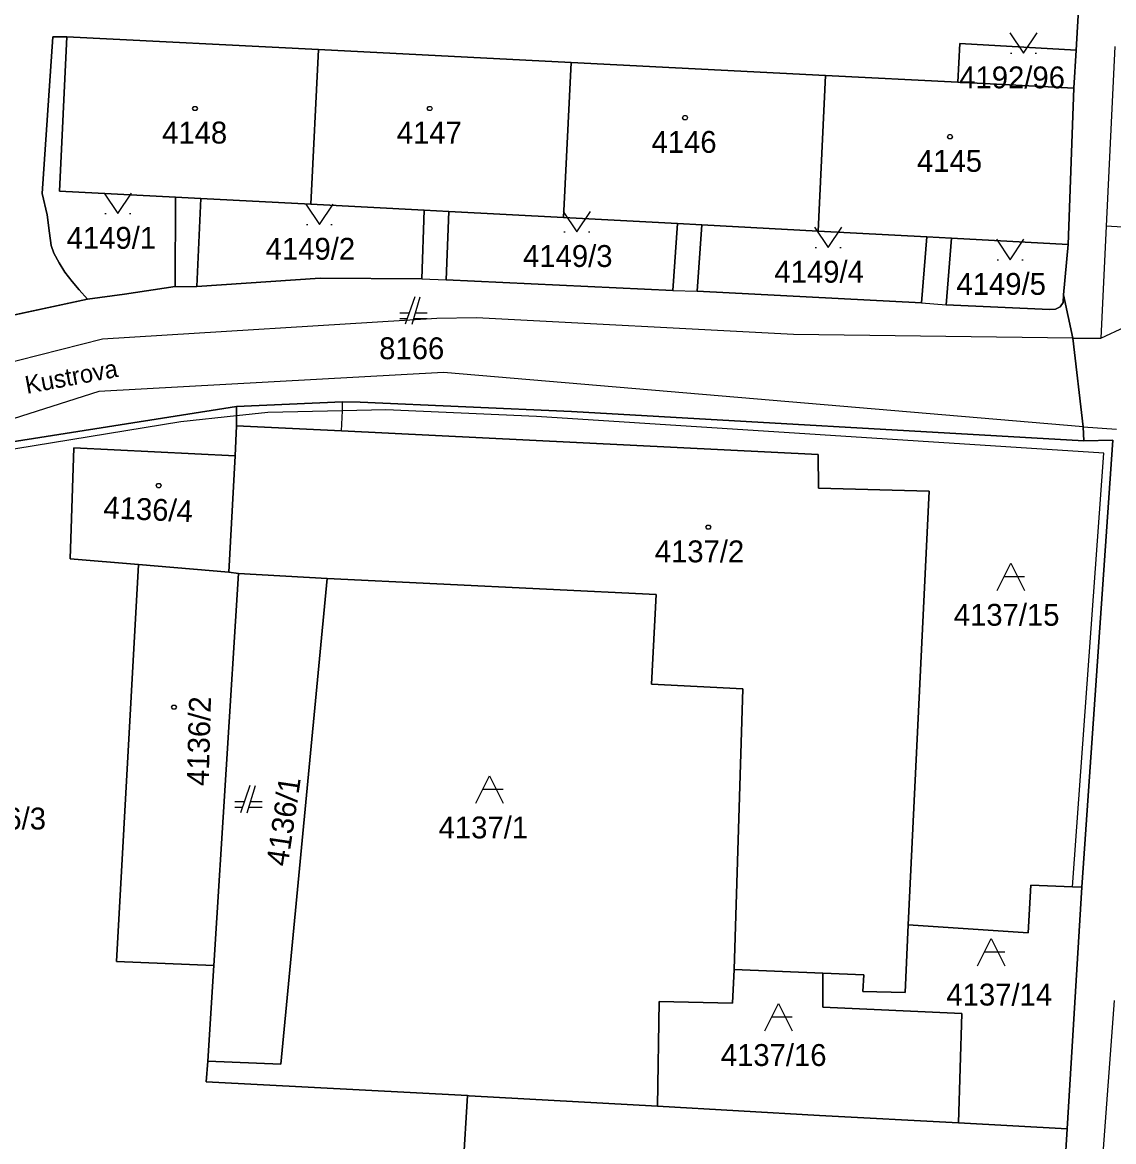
# Model space of a CAD drawing. Extents: x -263587 to -261993, y -1238795 to -1236748.
# Drawn here: x -262967.6 to -262887.7, y -1237873.1 to -1237791.2 of the extents above; entities that cross this region are included whole.
import ezdxf

# ---------------------------------------------------------------- set-up
doc = ezdxf.new("R2010")
doc.units = 0
doc.layers.add('Vrstva 1', color=7, linetype='Continuous')

msp = doc.modelspace()

# ---------------------------------------------------------------- linework, layer by layer
at = {"layer": 'Vrstva 1'}
for p, q in [((-262890.23, -1237789.36), (-262890.46, -1237793.21)), ((-262890.46, -1237793.21), (-262890.23, -1237789.36)), ((-262965.33, -1237792.23), (-262966.1, -1237803.7)), ((-262966.1, -1237803.7), (-262965.33, -1237792.23)), ((-262964.3, -1237792.23), (-262965.33, -1237792.23)), ((-262965.33, -1237792.23), (-262964.3, -1237792.23)), ((-262964.85, -1237803.54), (-262964.3, -1237792.23)), ((-262964.3, -1237792.23), (-262964.85, -1237803.54)), ((-262964.3, -1237792.23), (-262945.9, -1237793.17)), ((-262945.9, -1237793.17), (-262964.3, -1237792.23)), ((-262898.96, -1237792.72), (-262899.11, -1237795.57)), ((-262899.11, -1237795.57), (-262898.96, -1237792.72)), ((-262890.46, -1237793.21), (-262898.96, -1237792.72)), ((-262898.96, -1237792.72), (-262890.46, -1237793.21)), ((-262946.45, -1237804.49), (-262945.9, -1237793.17)), ((-262945.9, -1237793.17), (-262946.45, -1237804.49)), ((-262945.9, -1237793.17), (-262927.41, -1237794.12)), ((-262927.41, -1237794.12), (-262945.9, -1237793.17)), ((-262895.27, -1237793.44), (-262895.17, -1237793.44)), ((-262893.47, -1237793.44), (-262893.37, -1237793.44)), ((-262890.46, -1237793.21), (-262890.62, -1237796.01)), ((-262890.62, -1237796.01), (-262890.46, -1237793.21)), ((-262887.62, -1237792.95), (-262888.26, -1237806.1)), ((-262927.41, -1237794.12), (-262927.96, -1237805.47)), ((-262927.96, -1237805.47), (-262927.41, -1237794.12)), ((-262927.41, -1237794.12), (-262908.79, -1237795.08)), ((-262908.79, -1237795.08), (-262927.41, -1237794.12)), ((-262908.79, -1237795.08), (-262909.34, -1237806.45)), ((-262909.34, -1237806.45), (-262908.79, -1237795.08)), ((-262899.11, -1237795.57), (-262908.79, -1237795.08)), ((-262908.79, -1237795.08), (-262899.11, -1237795.57)), ((-262899.11, -1237795.57), (-262890.62, -1237796.01)), ((-262890.62, -1237796.01), (-262899.11, -1237795.57)), ((-262890.62, -1237796.01), (-262891.05, -1237807.43)), ((-262891.05, -1237807.43), (-262890.62, -1237796.01)), ((-262966.1, -1237803.7), (-262965.74, -1237805.26)), ((-262965.74, -1237805.26), (-262966.1, -1237803.7)), ((-262956.36, -1237803.98), (-262964.85, -1237803.54)), ((-262964.85, -1237803.54), (-262956.36, -1237803.98)), ((-262956.36, -1237803.98), (-262956.39, -1237810.51)), ((-262956.39, -1237810.51), (-262956.36, -1237803.98)), ((-262954.51, -1237804.07), (-262956.36, -1237803.98)), ((-262956.36, -1237803.98), (-262954.51, -1237804.07)), ((-262954.79, -1237810.5), (-262954.51, -1237804.07)), ((-262954.51, -1237804.07), (-262954.79, -1237810.5)), ((-262946.45, -1237804.49), (-262954.51, -1237804.07)), ((-262954.51, -1237804.07), (-262946.45, -1237804.49)), ((-262938.17, -1237804.93), (-262946.45, -1237804.49)), ((-262946.45, -1237804.49), (-262938.17, -1237804.93)), ((-262938.17, -1237804.93), (-262938.34, -1237809.96)), ((-262938.34, -1237809.96), (-262938.17, -1237804.93)), ((-262936.36, -1237805.03), (-262938.17, -1237804.93)), ((-262938.17, -1237804.93), (-262936.36, -1237805.03)), ((-262965.74, -1237805.26), (-262965.56, -1237806.6)), ((-262965.56, -1237806.6), (-262965.74, -1237805.26)), ((-262961.53, -1237805.18), (-262961.43, -1237805.18)), ((-262959.73, -1237805.18), (-262959.63, -1237805.18)), ((-262936.56, -1237810.01), (-262936.36, -1237805.03)), ((-262936.36, -1237805.03), (-262936.56, -1237810.01)), ((-262927.96, -1237805.47), (-262936.36, -1237805.03)), ((-262936.36, -1237805.03), (-262927.96, -1237805.47)), ((-262919.62, -1237805.91), (-262927.96, -1237805.47)), ((-262927.96, -1237805.47), (-262919.62, -1237805.91)), ((-262965.56, -1237806.6), (-262965.46, -1237807.51)), ((-262965.46, -1237807.51), (-262965.56, -1237806.6)), ((-262946.78, -1237805.98), (-262946.68, -1237805.98)), ((-262944.98, -1237805.98), (-262944.88, -1237805.98)), ((-262927.95, -1237806.51), (-262927.85, -1237806.51)), ((-262926.15, -1237806.51), (-262926.05, -1237806.51)), ((-262919.62, -1237805.91), (-262919.97, -1237810.79)), ((-262919.97, -1237810.79), (-262919.62, -1237805.91)), ((-262917.84, -1237806), (-262919.62, -1237805.91)), ((-262919.62, -1237805.91), (-262917.84, -1237806)), ((-262918.18, -1237810.85), (-262917.84, -1237806)), ((-262917.84, -1237806), (-262918.18, -1237810.85)), ((-262909.34, -1237806.45), (-262917.84, -1237806)), ((-262917.84, -1237806), (-262909.34, -1237806.45)), ((-262901.38, -1237806.88), (-262909.34, -1237806.45)), ((-262909.34, -1237806.45), (-262901.38, -1237806.88)), ((-262888.26, -1237806.1), (-262888.65, -1237814.29)), ((-262882.45, -1237806.44), (-262888.26, -1237806.1)), ((-262901.38, -1237806.88), (-262901.77, -1237811.7)), ((-262901.77, -1237811.7), (-262901.38, -1237806.88)), ((-262899.58, -1237806.97), (-262901.38, -1237806.88)), ((-262901.38, -1237806.88), (-262899.58, -1237806.97)), ((-262899.97, -1237811.84), (-262899.58, -1237806.97)), ((-262899.58, -1237806.97), (-262899.97, -1237811.84)), ((-262891.05, -1237807.43), (-262899.58, -1237806.97)), ((-262899.58, -1237806.97), (-262891.05, -1237807.43)), ((-262891.38, -1237811.13), (-262891.05, -1237807.43)), ((-262891.05, -1237807.43), (-262891.38, -1237811.13)), ((-262965.46, -1237807.51), (-262965.25, -1237808.06)), ((-262965.25, -1237808.06), (-262965.46, -1237807.51)), ((-262965.25, -1237808.06), (-262964.87, -1237808.78)), ((-262964.87, -1237808.78), (-262965.25, -1237808.06)), ((-262909.56, -1237807.66), (-262909.46, -1237807.66)), ((-262907.76, -1237807.66), (-262907.66, -1237807.66)), ((-262964.87, -1237808.78), (-262964.44, -1237809.45)), ((-262964.44, -1237809.45), (-262964.87, -1237808.78)), ((-262896.24, -1237808.55), (-262896.14, -1237808.55)), ((-262894.44, -1237808.55), (-262894.34, -1237808.55)), ((-262964.44, -1237809.45), (-262963.91, -1237810.14)), ((-262963.91, -1237810.14), (-262964.44, -1237809.45)), ((-262945.77, -1237809.9), (-262954.79, -1237810.5)), ((-262954.79, -1237810.5), (-262945.77, -1237809.9)), ((-262938.34, -1237809.96), (-262945.77, -1237809.9)), ((-262945.77, -1237809.9), (-262938.34, -1237809.96)), ((-262963.91, -1237810.14), (-262963.39, -1237810.76)), ((-262963.39, -1237810.76), (-262963.91, -1237810.14)), ((-262956.39, -1237810.51), (-262960.09, -1237811.06)), ((-262960.09, -1237811.06), (-262956.39, -1237810.51)), ((-262956.39, -1237810.51), (-262954.79, -1237810.5)), ((-262938.34, -1237809.96), (-262936.56, -1237810.01)), ((-262919.97, -1237810.79), (-262936.56, -1237810.01)), ((-262936.56, -1237810.01), (-262919.97, -1237810.79)), ((-262962.78, -1237811.44), (-262971.69, -1237813.34)), ((-262971.69, -1237813.34), (-262962.78, -1237811.44)), ((-262963.39, -1237810.76), (-262962.78, -1237811.44)), ((-262962.78, -1237811.44), (-262963.39, -1237810.76)), ((-262960.09, -1237811.06), (-262962.78, -1237811.44)), ((-262962.78, -1237811.44), (-262960.09, -1237811.06)), ((-262938.85, -1237811.26), (-262939.55, -1237813.26)), ((-262939.05, -1237813.26), (-262938.45, -1237811.26)), ((-262919.97, -1237810.79), (-262918.18, -1237810.85)), ((-262901.77, -1237811.7), (-262918.18, -1237810.85)), ((-262918.18, -1237810.85), (-262901.77, -1237811.7)), ((-262891.38, -1237811.13), (-262891.42, -1237811.68)), ((-262891.42, -1237811.68), (-262891.38, -1237811.13)), ((-262890.7, -1237814.29), (-262891.38, -1237811.13)), ((-262891.38, -1237811.13), (-262890.7, -1237814.29)), ((-262901.77, -1237811.7), (-262899.97, -1237811.84)), ((-262892.42, -1237812.19), (-262899.97, -1237811.84)), ((-262899.97, -1237811.84), (-262892.42, -1237812.19)), ((-262891.96, -1237812.16), (-262892.42, -1237812.19)), ((-262892.42, -1237812.19), (-262891.96, -1237812.16)), ((-262891.64, -1237811.99), (-262891.96, -1237812.16)), ((-262891.96, -1237812.16), (-262891.64, -1237811.99)), ((-262891.42, -1237811.68), (-262891.64, -1237811.99)), ((-262891.64, -1237811.99), (-262891.42, -1237811.68)), ((-262937.24, -1237812.85), (-262961.69, -1237814.36)), ((-262939.27, -1237812.46), (-262939.95, -1237812.46)), ((-262939.95, -1237812.86), (-262939.41, -1237812.86)), ((-262938.93, -1237812.86), (-262937.95, -1237812.86)), ((-262937.95, -1237812.46), (-262938.81, -1237812.46)), ((-262934.32, -1237812.81), (-262937.24, -1237812.85)), ((-262911.13, -1237814.03), (-262934.32, -1237812.81)), ((-262888.65, -1237814.29), (-262886.87, -1237813.47)), ((-262961.69, -1237814.36), (-262974.01, -1237817.5)), ((-262890.7, -1237814.29), (-262911.13, -1237814.03)), ((-262889.95, -1237820.78), (-262890.7, -1237814.29)), ((-262890.7, -1237814.29), (-262889.95, -1237820.78)), ((-262890.7, -1237814.29), (-262888.65, -1237814.29)), ((-262936.75, -1237816.79), (-262961.97, -1237818.2)), ((-262889.95, -1237820.78), (-262936.75, -1237816.79)), ((-262961.97, -1237818.2), (-262990.24, -1237827.18)), ((-262944.14, -1237818.94), (-262951.88, -1237819.28)), ((-262951.88, -1237819.28), (-262944.14, -1237818.94)), ((-262942.85, -1237818.97), (-262944.14, -1237818.94)), ((-262944.14, -1237818.94), (-262942.85, -1237818.97)), ((-262944.14, -1237819.6), (-262944.14, -1237818.94)), ((-262951.88, -1237819.28), (-262969.84, -1237822.12)), ((-262969.84, -1237822.12), (-262951.88, -1237819.28)), ((-262951.88, -1237819.98), (-262951.88, -1237819.28)), ((-262951.88, -1237819.28), (-262951.88, -1237819.98)), ((-262949.59, -1237819.73), (-262951.88, -1237819.98)), ((-262944.14, -1237819.6), (-262949.59, -1237819.73)), ((-262944.2, -1237821.08), (-262944.14, -1237819.6)), ((-262940.97, -1237819.54), (-262944.14, -1237819.6)), ((-262927.37, -1237819.66), (-262942.85, -1237818.97)), ((-262942.85, -1237818.97), (-262927.37, -1237819.66)), ((-262929.95, -1237820.03), (-262940.97, -1237819.54)), ((-262889.89, -1237821.8), (-262927.37, -1237819.66)), ((-262927.37, -1237819.66), (-262889.89, -1237821.8)), ((-262955.96, -1237820.42), (-262969.57, -1237822.64)), ((-262951.88, -1237819.98), (-262955.96, -1237820.42)), ((-262951.89, -1237820.71), (-262951.88, -1237819.98)), ((-262951.88, -1237819.98), (-262951.89, -1237820.71)), ((-262888.44, -1237822.71), (-262929.95, -1237820.03)), ((-262951.98, -1237822.91), (-262951.89, -1237820.71)), ((-262951.89, -1237820.71), (-262951.98, -1237822.91)), ((-262951.89, -1237820.71), (-262944.2, -1237821.08)), ((-262944.2, -1237821.08), (-262951.89, -1237820.71)), ((-262944.2, -1237821.08), (-262909.33, -1237822.79)), ((-262909.33, -1237822.79), (-262944.2, -1237821.08)), ((-262889.89, -1237821.8), (-262889.95, -1237820.78)), ((-262889.95, -1237820.78), (-262889.89, -1237821.8)), ((-262889.95, -1237820.78), (-262887.5, -1237820.95)), ((-262890.04, -1237854.46), (-262887.77, -1237821.76)), ((-262887.77, -1237821.76), (-262890.04, -1237854.46)), ((-262887.77, -1237821.76), (-262889.89, -1237821.8)), ((-262889.89, -1237821.8), (-262887.77, -1237821.76)), ((-262964.05, -1237830.43), (-262963.79, -1237822.31)), ((-262963.79, -1237822.31), (-262964.05, -1237830.43)), ((-262963.79, -1237822.31), (-262951.98, -1237822.91)), ((-262951.98, -1237822.91), (-262963.79, -1237822.31)), ((-262951.98, -1237822.91), (-262952.44, -1237831.42)), ((-262952.44, -1237831.42), (-262951.98, -1237822.91)), ((-262909.33, -1237822.79), (-262909.32, -1237825.26)), ((-262909.32, -1237825.26), (-262909.33, -1237822.79)), ((-262890.74, -1237854.43), (-262888.44, -1237822.71)), ((-262909.32, -1237825.26), (-262901.22, -1237825.49)), ((-262901.22, -1237825.49), (-262909.32, -1237825.26)), ((-262901.22, -1237825.49), (-262902.74, -1237857.21)), ((-262902.74, -1237857.21), (-262901.22, -1237825.49)), ((-262959.05, -1237830.85), (-262964.05, -1237830.43)), ((-262964.05, -1237830.43), (-262959.05, -1237830.85)), ((-262960.66, -1237859.9), (-262959.05, -1237830.85)), ((-262959.05, -1237830.85), (-262960.66, -1237859.9)), ((-262952.44, -1237831.42), (-262959.05, -1237830.85)), ((-262959.05, -1237830.85), (-262952.44, -1237831.42)), ((-262951.74, -1237831.5), (-262953.54, -1237860.18)), ((-262953.54, -1237860.18), (-262951.74, -1237831.5)), ((-262952.44, -1237831.42), (-262951.74, -1237831.5)), ((-262951.74, -1237831.5), (-262952.44, -1237831.42)), ((-262945.26, -1237831.88), (-262951.74, -1237831.5)), ((-262951.74, -1237831.5), (-262945.26, -1237831.88)), ((-262945.26, -1237831.88), (-262948.65, -1237867.4)), ((-262948.65, -1237867.4), (-262945.26, -1237831.88)), ((-262921.18, -1237833.05), (-262945.26, -1237831.88)), ((-262945.26, -1237831.88), (-262921.18, -1237833.05)), ((-262894.23, -1237831.76), (-262895.73, -1237831.76)), ((-262921.53, -1237839.6), (-262921.18, -1237833.05)), ((-262921.18, -1237833.05), (-262921.53, -1237839.6)), ((-262914.85, -1237839.94), (-262921.53, -1237839.6)), ((-262921.53, -1237839.6), (-262914.85, -1237839.94)), ((-262915.47, -1237860.48), (-262914.85, -1237839.94)), ((-262914.85, -1237839.94), (-262915.47, -1237860.48)), ((-262950.91, -1237847.01), (-262951.61, -1237849.01)), ((-262951.11, -1237849.01), (-262950.51, -1237847.01)), ((-262932.37, -1237847.32), (-262933.87, -1237847.32)), ((-262951.33, -1237848.21), (-262952.01, -1237848.21)), ((-262950.01, -1237848.21), (-262950.87, -1237848.21)), ((-262952.01, -1237848.61), (-262951.47, -1237848.61)), ((-262950.99, -1237848.61), (-262950.01, -1237848.61)), ((-262893.97, -1237857.81), (-262893.77, -1237854.3)), ((-262893.77, -1237854.3), (-262893.97, -1237857.81)), ((-262893.77, -1237854.3), (-262890.74, -1237854.43)), ((-262890.74, -1237854.43), (-262893.77, -1237854.3)), ((-262890.04, -1237854.46), (-262891.13, -1237872.14)), ((-262891.13, -1237872.14), (-262890.04, -1237854.46)), ((-262890.74, -1237854.43), (-262890.04, -1237854.46)), ((-262890.04, -1237854.46), (-262890.74, -1237854.43)), ((-262902.74, -1237857.21), (-262902.98, -1237862.17)), ((-262902.98, -1237862.17), (-262902.74, -1237857.21)), ((-262902.74, -1237857.21), (-262893.97, -1237857.81)), ((-262893.97, -1237857.81), (-262902.74, -1237857.21)), ((-262895.68, -1237859.22), (-262897.18, -1237859.22)), ((-262953.54, -1237860.18), (-262960.66, -1237859.9)), ((-262960.66, -1237859.9), (-262953.54, -1237860.18)), ((-262953.98, -1237867.19), (-262953.54, -1237860.18)), ((-262953.54, -1237860.18), (-262953.98, -1237867.19)), ((-262915.6, -1237862.94), (-262915.47, -1237860.48)), ((-262915.47, -1237860.48), (-262915.6, -1237862.94)), ((-262908.99, -1237860.74), (-262915.47, -1237860.48)), ((-262915.47, -1237860.48), (-262908.99, -1237860.74)), ((-262905.99, -1237860.86), (-262908.99, -1237860.74)), ((-262908.99, -1237860.74), (-262908.99, -1237863.23)), ((-262908.99, -1237863.23), (-262908.99, -1237860.74)), ((-262908.99, -1237860.74), (-262905.99, -1237860.86)), ((-262906.07, -1237862.08), (-262905.99, -1237860.86)), ((-262905.99, -1237860.86), (-262906.07, -1237862.08)), ((-262902.98, -1237862.17), (-262906.07, -1237862.08)), ((-262906.07, -1237862.08), (-262902.98, -1237862.17)), ((-262921.09, -1237870.49), (-262920.96, -1237862.83)), ((-262920.96, -1237862.83), (-262921.09, -1237870.49)), ((-262920.96, -1237862.83), (-262915.6, -1237862.94)), ((-262915.6, -1237862.94), (-262920.96, -1237862.83)), ((-262887.67, -1237862.75), (-262890.36, -1237898.45)), ((-262911.23, -1237863.97), (-262912.73, -1237863.97)), ((-262908.99, -1237863.23), (-262898.83, -1237863.69)), ((-262898.83, -1237863.69), (-262908.99, -1237863.23)), ((-262898.83, -1237863.69), (-262899.06, -1237871.71)), ((-262899.06, -1237871.71), (-262898.83, -1237863.69)), ((-262954.11, -1237868.69), (-262953.98, -1237867.19)), ((-262953.98, -1237867.19), (-262954.11, -1237868.69)), ((-262948.65, -1237867.4), (-262953.98, -1237867.19)), ((-262953.98, -1237867.19), (-262948.65, -1237867.4)), ((-262935, -1237869.71), (-262954.11, -1237868.69)), ((-262954.11, -1237868.69), (-262935, -1237869.71)), ((-262935.44, -1237877.14), (-262935, -1237869.71)), ((-262935, -1237869.71), (-262935.44, -1237877.14)), ((-262935, -1237869.71), (-262934.87, -1237869.72)), ((-262934.87, -1237869.72), (-262935, -1237869.71)), ((-262934.87, -1237869.72), (-262921.09, -1237870.49)), ((-262921.09, -1237870.49), (-262934.87, -1237869.72)), ((-262921.09, -1237870.49), (-262909.23, -1237871.16)), ((-262909.23, -1237871.16), (-262921.09, -1237870.49)), ((-262909.23, -1237871.16), (-262899.06, -1237871.71)), ((-262899.06, -1237871.71), (-262909.23, -1237871.16)), ((-262899.06, -1237871.71), (-262891.13, -1237872.14)), ((-262891.13, -1237872.14), (-262899.06, -1237871.71)), ((-262891.13, -1237872.14), (-262891.59, -1237880)), ((-262891.59, -1237880), (-262891.13, -1237872.14))]:
    msp.add_line(p, q, dxfattribs=at)
for points in [[(-262895.32, -1237791.94), (-262894.32, -1237793.44), (-262893.32, -1237791.94)], [(-262961.58, -1237803.68), (-262960.58, -1237805.18), (-262959.58, -1237803.68)], [(-262946.83, -1237804.48), (-262945.83, -1237805.98), (-262944.83, -1237804.48)], [(-262928, -1237805.01), (-262927, -1237806.51), (-262926, -1237805.01)], [(-262909.61, -1237806.16), (-262908.61, -1237807.66), (-262907.61, -1237806.16)], [(-262896.29, -1237807.05), (-262895.29, -1237808.55), (-262894.29, -1237807.05)], [(-262896.23, -1237832.76), (-262895.23, -1237830.76), (-262894.23, -1237832.76)], [(-262934.37, -1237848.32), (-262933.37, -1237846.32), (-262932.37, -1237848.32)], [(-262897.68, -1237860.22), (-262896.68, -1237858.22), (-262895.68, -1237860.22)], [(-262913.23, -1237864.97), (-262912.23, -1237862.97), (-262911.23, -1237864.97)]]:
    msp.add_lwpolyline(points, dxfattribs=at)
for points in [[(-262954.83, -1237797.33), (-262954.74, -1237797.48), (-262954.83, -1237797.63), (-262955.01, -1237797.63), (-262955.1, -1237797.48), (-262955.01, -1237797.33)], [(-262937.66, -1237797.33), (-262937.57, -1237797.48), (-262937.66, -1237797.63), (-262937.84, -1237797.63), (-262937.93, -1237797.48), (-262937.84, -1237797.33)], [(-262918.98, -1237798.01), (-262918.89, -1237798.16), (-262918.98, -1237798.31), (-262919.16, -1237798.31), (-262919.25, -1237798.16), (-262919.16, -1237798.01)], [(-262899.6, -1237799.4), (-262899.51, -1237799.55), (-262899.6, -1237799.7), (-262899.78, -1237799.7), (-262899.87, -1237799.55), (-262899.78, -1237799.4)], [(-262957.49, -1237824.93), (-262957.4, -1237825.08), (-262957.49, -1237825.23), (-262957.67, -1237825.23), (-262957.76, -1237825.08), (-262957.67, -1237824.93)], [(-262917.28, -1237827.97), (-262917.19, -1237828.12), (-262917.28, -1237828.27), (-262917.46, -1237828.27), (-262917.55, -1237828.12), (-262917.46, -1237827.97)], [(-262956.38, -1237841.14), (-262956.29, -1237841.29), (-262956.38, -1237841.44), (-262956.56, -1237841.44), (-262956.65, -1237841.29), (-262956.56, -1237841.14)]]:
    msp.add_lwpolyline(points, close=True, dxfattribs=at)

# ---------------------------------------------------------------- texts
for s, p in [('4192/96', (-262899.014, -1237796.01)), ('4148', (-262957.334, -1237800.05)), ('4147', (-262940.164, -1237800.05)), ('4146', (-262921.528, -1237800.73)), ('4145', (-262902.104, -1237802.12)), ('4149/1', (-262964.317, -1237807.75)), ('4149/2', (-262949.756, -1237808.55)), ('4149/3', (-262930.926, -1237809.08)), ('4149/4', (-262912.536, -1237810.23)), ('4149/5', (-262899.216, -1237811.12)), ('8166', (-262941.452, -1237815.83)), ('4137/2', (-262921.29, -1237830.69)), ('4137/15', (-262899.414, -1237835.33)), ('4136/3', (-262972.374, -1237850.24)), ('4137/1', (-262937.101, -1237850.89)), ('4137/14', (-262899.954, -1237863.12)), ('4137/16', (-262916.458, -1237867.54))]:
    msp.add_text(s, height=1.6, dxfattribs=at).set_placement(p)
for s, height, rotation, p in [('Kustrova', 1.3, 10.59972, (-262967.232, -1237818.37)), ('4136/4', 1.6, 357.35378, (-262961.654, -1237827.457)), ('4136/2', 1.6, 88.40739, (-262953.934, -1237847.067)), ('4136/1', 1.6, 81.53189, (-262948.145, -1237852.992))]:
    msp.add_text(s, height=height, rotation=rotation, dxfattribs=at).set_placement(p)

doc.saveas('drawing.dxf')
